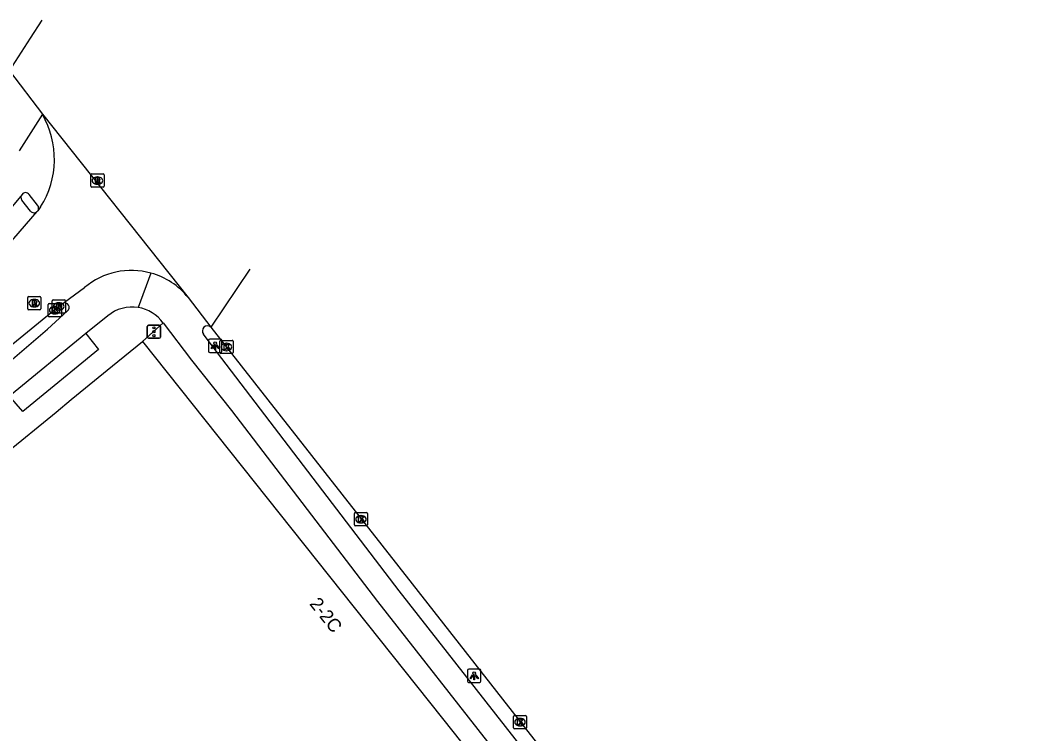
# Model space of a CAD drawing. Extents: x 160664 to 161506, y 382245 to 383288.
# Drawn here: x 161305.6 to 161381.5, y 383013.1 to 383067 of the extents above; entities that cross this region are included whole.
import ezdxf

# ---------------------------------------------------------------- set-up
doc = ezdxf.new("R2010")
doc.units = 0
for name, color, linetype in [('IMGEO_Fietspad_gesloten', 7, 'Continuous'), ('IMGEO_Fietspad_open', 7, 'Continuous'), ('IMGEO_Kolk', 7, 'Continuous'), ('IMGEO_Lichtpunt', 7, 'Continuous'), ('IMGEO_Pand', 7, 'Continuous'), ('IMGEO_Pand_nummerreeks', 7, 'Continuous'), ('IMGEO_Rijbaan_lokaal_gesloten', 7, 'Continuous'), ('IMGEO_Rioolput', 7, 'Continuous'), ('IMGEO_Verkeersregelinstallatiepaal', 7, 'Continuous'), ('IMGEO_Voetpad_gesloten', 7, 'Continuous'), ('IMGEO_Voetpad_open', 7, 'Continuous')]:
    doc.layers.add(name, color=color, linetype=linetype)

msp = doc.modelspace()

# ---------------------------------------------------------------- linework, layer by layer
at = {"layer": 'IMGEO_Fietspad_gesloten'}
for points in [[(161307.29, 383059.875), (161305.536, 383057.12)], [(161305.752, 383053.82), (161303.66, 383051.286)], [(161306.932, 383052.997), (161306.287, 383053.819)], [(161315.496, 383047.879), (161314.53, 383045.282)], [(161316.407, 383044.108), (161318.553, 383041.288), (161321.59, 383037.499), (161332.611, 383023.063), (161350.693, 383000), (161374.638, 382969.413), (161377.873, 382965.293)], [(161380.356, 382964.446), (161379.838, 382965.316), (161379.077, 382966.588), (161378.721, 382967.139), (161378.36, 382967.618), (161352.975, 383000), (161334.256, 383023.879), (161320.12, 383042.374), (161319.475, 383043.252)]]:
    msp.add_lwpolyline(points, dxfattribs=at)
for centre, radius, start, end in [((161306.019, 383053.631), 0.327, 35.12252, 144.66329), ((161306.662, 383052.779), 0.348, 325.19021, 38.93001), ((161314.077, 383042.47), 2.848, 35.1035, 80.84733), ((161319.771, 383043.506), 0.39, 47.7053, 220.63106)]:
    msp.add_arc(centre, radius, start, end, dxfattribs=at)
at = {"layer": 'IMGEO_Fietspad_open'}
for points in [[(161281.213, 383022.004), (161283.874, 383024.079), (161294.176, 383032.458), (161303.586, 383040.156), (161307.688, 383043.645), (161309.184, 383045.016)], [(161312.24, 383044.647), (161310.581, 383043.303)], [(161310.581, 383043.303), (161304.816, 383038.586)]]:
    msp.add_lwpolyline(points, dxfattribs=at)
for centre, radius, start, end in [((161308.989, 383045.288), 0.334, 305.65779, 118.24372), ((161314.076, 383042.472), 2.847, 80.82849, 130.1681)]:
    msp.add_arc(centre, radius, start, end, dxfattribs=at)
at = {"layer": 'IMGEO_Kolk'}
for p, q in [((161307.727, 383044.644), (161307.727, 383045.496)), ((161307.802, 383045.57), (161308.654, 383045.57)), ((161308.027, 383044.936), (161308.027, 383045.788)), ((161308.102, 383045.862), (161308.954, 383045.862)), ((161308.515, 383045.642), (161308.54, 383045.642)), ((161308.728, 383045.496), (161308.728, 383044.644)), ((161309.028, 383045.788), (161309.028, 383044.936)), ((161308.954, 383044.862), (161308.102, 383044.862)), ((161308.238, 383044.79), (161308.213, 383044.79)), ((161308.215, 383045.35), (161308.24, 383045.35)), ((161308.538, 383045.082), (161308.513, 383045.082)), ((161308.654, 383044.57), (161307.802, 383044.57)), ((161320.706, 383041.871), (161320.706, 383042.723)), ((161320.781, 383042.797), (161321.633, 383042.797)), ((161321.194, 383042.577), (161321.219, 383042.577)), ((161321.707, 383042.723), (161321.707, 383041.871)), ((161321.633, 383041.797), (161320.781, 383041.797)), ((161321.217, 383042.017), (161321.192, 383042.017)), ((161330.867, 383028.856), (161330.867, 383029.708)), ((161330.942, 383029.782), (161331.794, 383029.782)), ((161331.355, 383029.562), (161331.38, 383029.562)), ((161331.868, 383029.708), (161331.868, 383028.856)), ((161331.794, 383028.782), (161330.942, 383028.782)), ((161331.378, 383029.002), (161331.353, 383029.002)), ((161342.884, 383013.531), (161342.884, 383014.383)), ((161342.959, 383014.457), (161343.811, 383014.457)), ((161343.885, 383014.383), (161343.885, 383013.531)), ((161343.395, 383013.677), (161343.37, 383013.677)), ((161343.372, 383014.237), (161343.397, 383014.237)), ((161343.811, 383013.457), (161342.959, 383013.457))]:
    msp.add_line(p, q, dxfattribs=at)
for points in [[(161307.727, 383044.644), (161307.727, 383045.496)], [(161307.802, 383045.57), (161308.654, 383045.57)], [(161308.027, 383044.936), (161308.027, 383045.788)], [(161308.102, 383045.862), (161308.954, 383045.862)], [(161308.348, 383045.562), (161308.471, 383045.562), (161308.471, 383045.411), (161308.601, 383045.562), (161308.765, 383045.562), (161308.619, 383045.411), (161308.772, 383045.162), (161308.62, 383045.162), (161308.535, 383045.326), (161308.471, 383045.259), (161308.471, 383045.162), (161308.348, 383045.162), (161308.348, 383045.562)], [(161308.728, 383045.496), (161308.728, 383044.644)], [(161309.028, 383045.788), (161309.028, 383044.936)], [(161308.048, 383045.27), (161308.171, 383045.27), (161308.171, 383045.119), (161308.301, 383045.27), (161308.465, 383045.27), (161308.319, 383045.119), (161308.472, 383044.87), (161308.32, 383044.87), (161308.235, 383045.034), (161308.171, 383044.967), (161308.171, 383044.87), (161308.048, 383044.87), (161308.048, 383045.27)], [(161308.954, 383044.862), (161308.102, 383044.862)], [(161308.654, 383044.57), (161307.802, 383044.57)], [(161320.706, 383041.871), (161320.706, 383042.723)], [(161320.781, 383042.797), (161321.633, 383042.797)], [(161321.027, 383042.497), (161321.15, 383042.497), (161321.15, 383042.346), (161321.28, 383042.497), (161321.444, 383042.497), (161321.298, 383042.346), (161321.451, 383042.097), (161321.299, 383042.097), (161321.214, 383042.261), (161321.15, 383042.194), (161321.15, 383042.097), (161321.027, 383042.097), (161321.027, 383042.497)], [(161321.707, 383042.723), (161321.707, 383041.871)], [(161321.633, 383041.797), (161320.781, 383041.797)], [(161330.867, 383028.856), (161330.867, 383029.708)], [(161330.942, 383029.782), (161331.794, 383029.782)], [(161331.188, 383029.482), (161331.311, 383029.482), (161331.311, 383029.331), (161331.441, 383029.482), (161331.605, 383029.482), (161331.459, 383029.331), (161331.612, 383029.082), (161331.46, 383029.082), (161331.375, 383029.246), (161331.311, 383029.179), (161331.311, 383029.082), (161331.188, 383029.082), (161331.188, 383029.482)], [(161331.868, 383029.708), (161331.868, 383028.856)], [(161331.794, 383028.782), (161330.942, 383028.782)], [(161342.884, 383013.531), (161342.884, 383014.383)], [(161342.959, 383014.457), (161343.811, 383014.457)], [(161343.885, 383014.383), (161343.885, 383013.531)], [(161343.205, 383014.157), (161343.328, 383014.157), (161343.328, 383014.006), (161343.458, 383014.157), (161343.622, 383014.157), (161343.476, 383014.006), (161343.629, 383013.757), (161343.477, 383013.757), (161343.392, 383013.921), (161343.328, 383013.854), (161343.328, 383013.757), (161343.205, 383013.757), (161343.205, 383014.157)], [(161343.811, 383013.457), (161342.959, 383013.457)]]:
    msp.add_lwpolyline(points, dxfattribs=at)
for centre, start, end in [((161307.804, 383045.494), 91.55205, 178.44795), ((161307.804, 383045.494), 91.55205, 178.44795), ((161308.104, 383045.786), 91.55205, 178.44795), ((161308.104, 383045.786), 91.55205, 178.44795), ((161308.652, 383045.494), 1.55205, 88.44795), ((161308.652, 383045.494), 1.55205, 88.44795), ((161308.952, 383045.786), 1.55205, 88.44795), ((161308.952, 383045.786), 1.55205, 88.44795), ((161307.804, 383044.646), 181.55205, 268.44795), ((161307.804, 383044.646), 181.55205, 268.44795), ((161308.104, 383044.938), 181.55205, 268.44795), ((161308.104, 383044.938), 181.55205, 268.44795), ((161308.652, 383044.646), 271.55205, 358.44795), ((161308.652, 383044.646), 271.55205, 358.44795), ((161308.952, 383044.938), 271.55205, 358.44795), ((161308.952, 383044.938), 271.55205, 358.44795), ((161320.783, 383042.721), 91.55205, 178.44795), ((161320.783, 383042.721), 91.55205, 178.44795), ((161321.631, 383042.721), 1.55205, 88.44795), ((161321.631, 383042.721), 1.55205, 88.44795), ((161320.783, 383041.873), 181.55205, 268.44795), ((161320.783, 383041.873), 181.55205, 268.44795), ((161321.631, 383041.873), 271.55205, 358.44795), ((161321.631, 383041.873), 271.55205, 358.44795), ((161330.944, 383029.706), 91.55205, 178.44795), ((161330.944, 383029.706), 91.55205, 178.44795), ((161331.792, 383029.706), 1.55205, 88.44795), ((161331.792, 383029.706), 1.55205, 88.44795), ((161330.944, 383028.858), 181.55205, 268.44795), ((161330.944, 383028.858), 181.55205, 268.44795), ((161331.792, 383028.858), 271.55205, 358.44795), ((161331.792, 383028.858), 271.55205, 358.44795), ((161342.961, 383014.381), 91.55205, 178.44795), ((161342.961, 383014.381), 91.55205, 178.44795), ((161343.809, 383014.381), 1.55205, 88.44795), ((161343.809, 383014.381), 1.55205, 88.44795), ((161342.961, 383013.533), 181.55205, 268.44795), ((161342.961, 383013.533), 181.55205, 268.44795), ((161343.809, 383013.533), 271.55205, 358.44795), ((161343.809, 383013.533), 271.55205, 358.44795)]:
    msp.add_arc(centre, 0.0765, start, end, dxfattribs=at)
for centre, major_axis, ratio, start_param, end_param in [((161308.514, 383045.362), (-0.387, 0.002), 0.722429, 4.712389, 7.853982), ((161308.539, 383045.362), (-0.39, 0.002), 0.717154, 1.570796, 4.712389), ((161308.214, 383045.07), (-0.387, 0.002), 0.722429, 4.712389, 7.853982), ((161308.239, 383045.07), (-0.39, 0.002), 0.717154, 1.570796, 4.712389), ((161321.193, 383042.297), (-0.387, 0.002), 0.722429, 4.712389, 7.853982), ((161321.218, 383042.297), (-0.39, 0.002), 0.717154, 1.570796, 4.712389), ((161331.354, 383029.282), (-0.387, 0.002), 0.722429, 4.712389, 7.853982), ((161331.379, 383029.282), (-0.39, 0.002), 0.717154, 1.570796, 4.712389), ((161343.371, 383013.957), (-0.387, 0.002), 0.722429, 4.712389, 7.853982), ((161343.396, 383013.957), (-0.39, 0.002), 0.717154, 1.570796, 4.712389)]:
    msp.add_ellipse(centre, major_axis=major_axis, ratio=ratio, start_param=start_param, end_param=end_param, dxfattribs=at)
at = {"layer": 'IMGEO_Lichtpunt'}
for p, q in [((161319.851, 383042.786), (161319.851, 383041.979)), ((161319.851, 383042.786), (161319.851, 383041.979)), ((161320.753, 383042.881), (161319.945, 383042.881)), ((161320.753, 383042.881), (161319.945, 383042.881)), ((161320.847, 383041.979), (161320.847, 383042.786)), ((161320.847, 383041.979), (161320.847, 383042.786)), ((161319.945, 383041.885), (161320.753, 383041.885)), ((161319.945, 383041.885), (161320.753, 383041.885)), ((161339.428, 383017.865), (161339.428, 383017.058)), ((161339.428, 383017.865), (161339.428, 383017.058)), ((161340.33, 383017.96), (161339.522, 383017.96)), ((161340.33, 383017.96), (161339.522, 383017.96)), ((161340.424, 383017.058), (161340.424, 383017.865)), ((161340.424, 383017.058), (161340.424, 383017.865)), ((161339.522, 383016.964), (161340.33, 383016.964)), ((161339.522, 383016.964), (161340.33, 383016.964))]:
    msp.add_line(p, q, dxfattribs=at)
for points in [[(161320.225, 383042.45), (161320.264, 383042.422), (161320.076, 383042.16), (161320.038, 383042.187), (161320.225, 383042.45)], [(161320.327, 383042.402), (161320.374, 383042.402), (161320.374, 383042.08), (161320.327, 383042.08), (161320.327, 383042.402)], [(161320.437, 383042.422), (161320.475, 383042.449), (161320.662, 383042.187), (161320.623, 383042.159), (161320.437, 383042.422)], [(161339.802, 383017.529), (161339.841, 383017.501), (161339.653, 383017.239), (161339.615, 383017.266), (161339.802, 383017.529)], [(161339.904, 383017.481), (161339.951, 383017.481), (161339.951, 383017.159), (161339.904, 383017.159), (161339.904, 383017.481)], [(161340.014, 383017.501), (161340.052, 383017.528), (161340.239, 383017.266), (161340.2, 383017.238), (161340.014, 383017.501)]]:
    msp.add_lwpolyline(points, dxfattribs=at)
for centre in [(161320.35, 383042.584), (161339.927, 383017.663)]:
    msp.add_circle(centre, 0.0994, dxfattribs=at)
for centre, start, end in [((161319.945, 383042.786), 90, 180), ((161319.945, 383042.786), 90, 180), ((161320.753, 383042.786), 0, 90), ((161320.753, 383042.786), 0, 90), ((161319.945, 383041.979), 180, 270), ((161319.945, 383041.979), 180, 270), ((161320.753, 383041.979), 270, 0), ((161320.753, 383041.979), 270, 360), ((161339.522, 383017.865), 90, 180), ((161339.522, 383017.865), 90, 180), ((161340.33, 383017.865), 0, 90), ((161340.33, 383017.865), 0, 90), ((161339.522, 383017.058), 180, 270), ((161339.522, 383017.058), 180, 270), ((161340.33, 383017.058), 270, 0), ((161340.33, 383017.058), 270, 360)]:
    msp.add_arc(centre, 0.0946, start, end, dxfattribs=at)
at = {"layer": 'IMGEO_Pand'}
for points in [[(161281.709, 383014.778), (161282.654, 383015.564), (161282.856, 383015.732), (161282.641, 383015.991), (161292.963, 383024.838), (161304.378, 383034.158), (161308.323, 383037.379), (161309.473, 383038.318), (161312.592, 383040.865), (161314.847, 383042.706)], [(161314.847, 383042.706), (161338.4, 383013.116), (161342.497, 383007.969)]]:
    msp.add_lwpolyline(points, dxfattribs=at)
at = {"layer": 'IMGEO_Rijbaan_lokaal_gesloten'}
for points in [[(161304.809, 383063.165), (161306.394, 383065.625), (161307.272, 383066.988)], [(161304.809, 383063.165), (161307.29, 383059.875)], [(161307.29, 383059.875), (161318.307, 383046.032)], [(161304.655, 383049.934), (161306.902, 383052.528)], [(161306.902, 383052.528), (161306.947, 383052.58)], [(161307.162, 383052.875), (161306.947, 383052.58)], [(161322.958, 383048.175), (161320.034, 383043.795)], [(161308.831, 383045.582), (161308.974, 383045.673), (161310.479, 383046.792)], [(161308.831, 383045.582), (161308.79, 383045.556), (161283.116, 383024.598)], [(161318.307, 383046.032), (161320.034, 383043.795)], [(161320.034, 383043.795), (161335.224, 383024.396), (161354.356, 383000), (161381.54, 382965.336)]]:
    msp.add_lwpolyline(points, dxfattribs=at)
for centre, radius, start, end in [((161301.426, 383056.481), 6.775, 327.84291, 30.06194), ((161314.021, 383042.567), 5.513, 74.47805, 129.97183), ((161314.019, 383042.568), 5.513, 38.92997, 74.45528)]:
    msp.add_arc(centre, radius, start, end, dxfattribs=at)
at = {"layer": 'IMGEO_Rioolput'}
for p, q in [((161310.951, 383054.439), (161310.951, 383055.291)), ((161311.026, 383055.365), (161311.878, 383055.365)), ((161311.952, 383055.291), (161311.952, 383054.439)), ((161311.462, 383054.585), (161311.437, 383054.585)), ((161311.439, 383055.145), (161311.464, 383055.145)), ((161311.878, 383054.365), (161311.026, 383054.365)), ((161306.18, 383045.18), (161306.18, 383046.032)), ((161306.255, 383046.106), (161307.107, 383046.106)), ((161306.668, 383045.886), (161306.693, 383045.886)), ((161307.181, 383046.032), (161307.181, 383045.18)), ((161307.107, 383045.106), (161306.255, 383045.106)), ((161306.691, 383045.326), (161306.666, 383045.326))]:
    msp.add_line(p, q, dxfattribs=at)
for points in [[(161310.951, 383054.439), (161310.951, 383055.291)], [(161311.026, 383055.365), (161311.878, 383055.365)], [(161311.952, 383055.291), (161311.952, 383054.439)], [(161311.54, 383055.063), (161311.288, 383055.065), (161311.288, 383054.665)], [(161311.288, 383054.665), (161311.412, 383054.665), (161311.412, 383054.827), (161311.423, 383054.827)], [(161311.466, 383054.984), (161311.412, 383054.984), (161311.412, 383054.903)], [(161311.412, 383054.903), (161311.464, 383054.903)], [(161311.47, 383054.798), (161311.541, 383054.665), (161311.681, 383054.665), (161311.616, 383054.791)], [(161311.878, 383054.365), (161311.026, 383054.365)], [(161306.18, 383045.18), (161306.18, 383046.032)], [(161306.255, 383046.106), (161307.107, 383046.106)], [(161306.769, 383045.804), (161306.517, 383045.806), (161306.517, 383045.406)], [(161306.517, 383045.406), (161306.641, 383045.406), (161306.641, 383045.568), (161306.652, 383045.568)], [(161306.695, 383045.725), (161306.641, 383045.725), (161306.641, 383045.644)], [(161306.641, 383045.644), (161306.693, 383045.644)], [(161306.699, 383045.539), (161306.77, 383045.406), (161306.91, 383045.406), (161306.845, 383045.532)], [(161307.181, 383046.032), (161307.181, 383045.18)], [(161307.107, 383045.106), (161306.255, 383045.106)]]:
    msp.add_lwpolyline(points, dxfattribs=at)
for centre, radius, start, end in [((161311.028, 383055.289), 0.0765, 91.55205, 178.44795), ((161311.028, 383055.289), 0.0765, 91.55205, 178.44795), ((161311.876, 383055.289), 0.0765, 1.55205, 88.44795), ((161311.876, 383055.289), 0.0765, 1.55205, 88.44795), ((161311.422, 383054.774), 0.0533, 26.02933, 88.69889), ((161311.448, 383055.092), 0.19, 274.7715, 282.96867), ((161311.472, 383054.888), 0.0964, 77.00612, 93.18647), ((161311.486, 383054.945), 0.0378, 276.66336, 79.67722), ((161311.539, 383054.953), 0.109, 350.36119, 89.41601), ((161311.537, 383054.953), 0.112, 277.58423, 350.98172), ((161311.521, 383054.738), 0.108, 29.51342, 73.79051), ((161311.028, 383054.441), 0.0765, 181.55205, 268.44795), ((161311.028, 383054.441), 0.0765, 181.55205, 268.44795), ((161311.876, 383054.441), 0.0765, 271.55205, 358.44795), ((161311.876, 383054.441), 0.0765, 271.55205, 358.44795), ((161306.257, 383046.03), 0.0765, 91.55205, 178.44795), ((161306.257, 383046.03), 0.0765, 91.55205, 178.44795), ((161306.651, 383045.515), 0.0533, 26.02933, 88.69889), ((161306.677, 383045.833), 0.19, 274.7715, 282.96867), ((161306.701, 383045.629), 0.0964, 77.00612, 93.18647), ((161306.715, 383045.686), 0.0378, 276.66336, 79.67722), ((161306.768, 383045.694), 0.109, 350.36119, 89.41601), ((161306.766, 383045.694), 0.112, 277.58423, 350.98172), ((161306.75, 383045.479), 0.108, 29.51342, 73.79051), ((161307.105, 383046.03), 0.0765, 1.55205, 88.44795), ((161307.105, 383046.03), 0.0765, 1.55205, 88.44795), ((161306.257, 383045.182), 0.0765, 181.55205, 268.44795), ((161306.257, 383045.182), 0.0765, 181.55205, 268.44795), ((161307.105, 383045.182), 0.0765, 271.55205, 358.44795), ((161307.105, 383045.182), 0.0765, 271.55205, 358.44795)]:
    msp.add_arc(centre, radius, start, end, dxfattribs=at)
for centre, major_axis, ratio, start_param, end_param in [((161311.438, 383054.865), (-0.387, 0.002), 0.722429, 4.712389, 7.853982), ((161311.463, 383054.865), (-0.39, 0.002), 0.717154, 1.570796, 4.712389), ((161306.667, 383045.606), (-0.387, 0.002), 0.722429, 4.712389, 7.853982), ((161306.692, 383045.606), (-0.39, 0.002), 0.717154, 1.570796, 4.712389)]:
    msp.add_ellipse(centre, major_axis=major_axis, ratio=ratio, start_param=start_param, end_param=end_param, dxfattribs=at)
at = {"layer": 'IMGEO_Verkeersregelinstallatiepaal'}
for p, q in [((161315.322, 383043.95), (161316.112, 383043.95)), ((161316.112, 383043.95), (161315.322, 383043.95)), ((161315.222, 383043.05), (161315.222, 383043.85)), ((161315.222, 383043.85), (161315.222, 383043.05)), ((161316.212, 383043.85), (161316.212, 383043.05)), ((161316.212, 383043.05), (161316.212, 383043.85)), ((161316.112, 383042.95), (161315.322, 383042.95)), ((161315.322, 383042.95), (161316.112, 383042.95))]:
    msp.add_line(p, q, dxfattribs=at)
for centre in [(161315.717, 383043.74), (161315.717, 383043.45), (161315.717, 383043.16)]:
    msp.add_circle(centre, 0.085, dxfattribs=at)
for centre, start, end in [((161315.322, 383043.85), 90, 180), ((161315.322, 383043.85), 90, 180), ((161316.112, 383043.85), 0, 90), ((161316.112, 383043.85), 360, 90), ((161315.322, 383043.05), 180, 270), ((161315.322, 383043.05), 180, 270), ((161316.112, 383043.05), 270, 0), ((161316.112, 383043.05), 270, 0)]:
    msp.add_arc(centre, 0.1, start, end, dxfattribs=at)
at = {"layer": 'IMGEO_Voetpad_gesloten'}
msp.add_lwpolyline([(161306.385, 383052.562), (161305.731, 383053.383)], dxfattribs=at)
for centre, radius, start, end in [((161306.062, 383053.586), 0.388, 142.97904, 211.51851), ((161306.659, 383052.784), 0.353, 219.01187, 313.46296)]:
    msp.add_arc(centre, radius, start, end, dxfattribs=at)
at = {"layer": 'IMGEO_Voetpad_open'}
for points in [[(161314.847, 383042.706), (161316.407, 383044.108)], [(161310.581, 383043.303), (161311.538, 383042.11), (161305.813, 383037.43), (161304.816, 383038.586)]]:
    msp.add_lwpolyline(points, dxfattribs=at)

# ---------------------------------------------------------------- texts
at = {"layer": 'IMGEO_Pand_nummerreeks'}
msp.add_text('2-2C', height=1, rotation=308.51974, dxfattribs=at).set_placement((161327.433, 383022.88))

doc.saveas('drawing.dxf')
